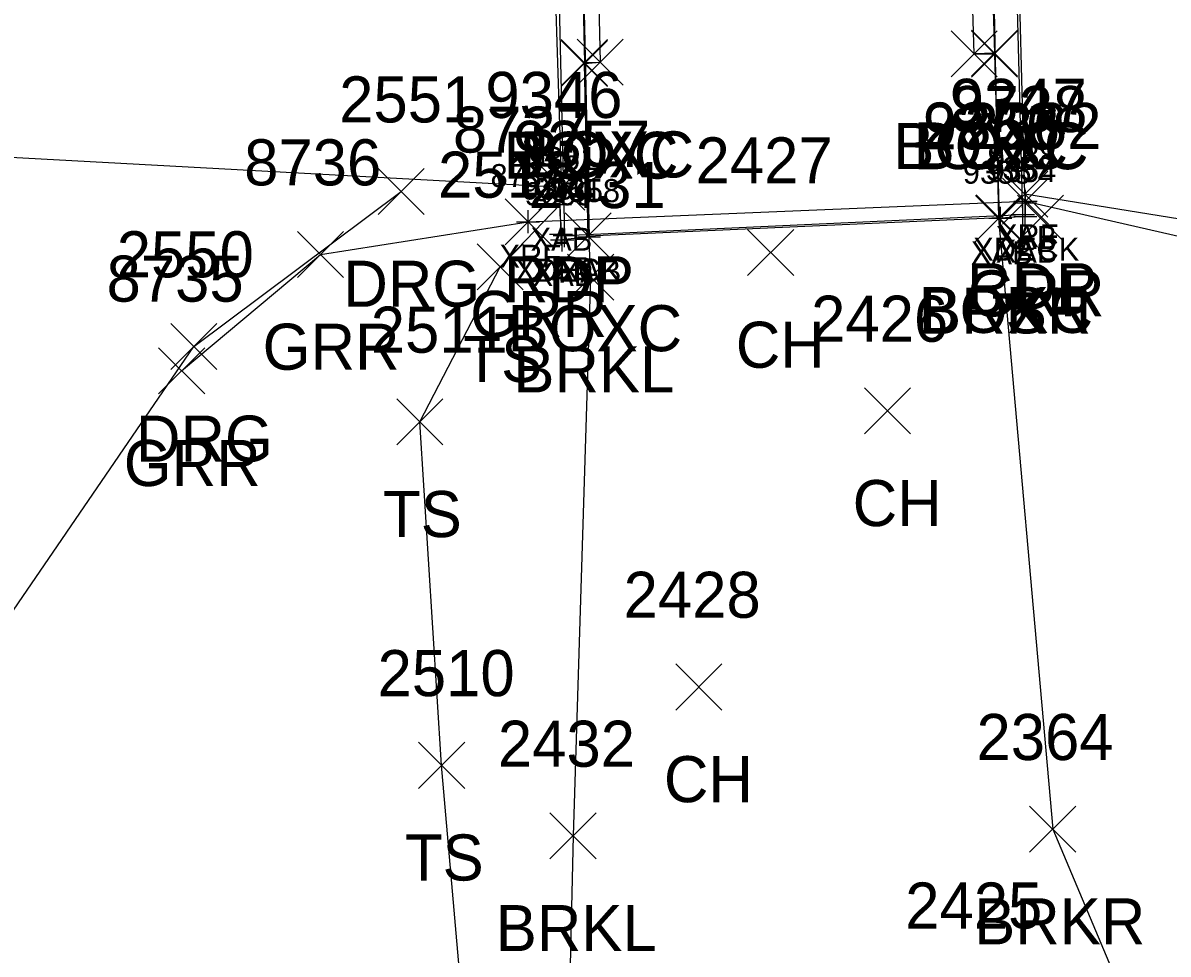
# Model space of a CAD drawing. Extents: x 1482574 to 1485769, y 580696 to 595649.
# Drawn here: x 1484726.03 to 1484775.73, y 582749.39 to 582789.8 of the extents above; entities that cross this region are included whole.
import ezdxf

# ---------------------------------------------------------------- set-up
doc = ezdxf.new("R2010")
doc.units = 0
for name, color, linetype in [('B_A', 7, 'Continuous'), ('B_I', 7, 'Continuous'), ('B_TIC', 7, 'Continuous'), ('BELB', 7, 'Continuous'), ('BR', 7, 'Continuous'), ('BSUBM', 7, 'Continuous'), ('D_A', 7, 'Continuous'), ('D_I', 7, 'Continuous'), ('D_TIC', 7, 'Continuous'), ('DDEFAULT', 7, 'Continuous'), ('L_A', 7, 'Continuous'), ('L_I', 7, 'Continuous'), ('L_TIC', 7, 'Continuous'), ('LAWE', 7, 'Continuous'), ('LELB', 7, 'Continuous'), ('P_A', 7, 'Continuous'), ('P_I', 7, 'Continuous'), ('P_TIC', 7, 'Continuous'), ('PET', 7, 'Continuous'), ('R_A', 7, 'Continuous'), ('R_I', 7, 'Continuous'), ('R_TIC', 7, 'Continuous'), ('RDG', 7, 'Continuous'), ('RGR', 7, 'Continuous')]:
    doc.layers.add(name, color=color, linetype=linetype)

msp = doc.modelspace()

# ---------------------------------------------------------------- linework, layer by layer
at = {"layer": 'B_TIC'}
for p, q in [((1484749.343, 582781.912), (1484749.419, 582781.912)), ((1484769.524, 582781.987), (1484769.6, 582781.987)), ((1484769.54, 582782.059), (1484769.616, 582782.059)), ((1484747.952, 582781.17), (1484748.028, 582781.17)), ((1484768.451, 582781.321), (1484768.527, 582781.321)), ((1484769.425, 582781.479), (1484769.501, 582781.479)), ((1484769.527, 582781.39), (1484769.603, 582781.39)), ((1484749.383, 582780.632), (1484749.459, 582780.632)), ((1484749.432, 582780.383), (1484749.508, 582780.383)), ((1484749.537, 582780.567), (1484749.613, 582780.567)), ((1484750.6, 582780.521), (1484750.676, 582780.521))]:
    msp.add_line(p, q, dxfattribs=at)
for points in [[(1484749.34, 582781.412), (1484749.34, 582782.412)], [(1484769.521, 582781.487), (1484769.521, 582782.487)], [(1484769.537, 582781.559), (1484769.537, 582782.559)], [(1484747.949, 582780.67), (1484747.949, 582781.67)], [(1484748.84, 582781.912), (1484749.84, 582781.912)], [(1484768.448, 582780.821), (1484768.448, 582781.821)], [(1484769.021, 582781.987), (1484770.021, 582781.987)], [(1484769.037, 582782.059), (1484770.037, 582782.059)], [(1484769.422, 582780.979), (1484769.422, 582781.979)], [(1484769.524, 582780.89), (1484769.524, 582781.89)], [(1484747.449, 582781.17), (1484748.449, 582781.17)], [(1484749.38, 582780.132), (1484749.38, 582781.132)], [(1484767.948, 582781.321), (1484768.948, 582781.321)], [(1484768.922, 582781.479), (1484769.922, 582781.479)], [(1484769.024, 582781.39), (1484770.024, 582781.39)], [(1484748.88, 582780.632), (1484749.88, 582780.632)], [(1484749.429, 582779.883), (1484749.429, 582780.883)], [(1484749.534, 582780.067), (1484749.534, 582781.067)], [(1484750.597, 582780.021), (1484750.597, 582781.021)], [(1484748.929, 582780.383), (1484749.929, 582780.383)], [(1484749.034, 582780.567), (1484750.034, 582780.567)], [(1484750.097, 582780.521), (1484751.097, 582780.521)]]:
    msp.add_lwpolyline(points, dxfattribs=at)
at = {"layer": 'BELB'}
for points in [[(1484768.628, 582812.233), (1484767.752, 582812.223), (1484749.668, 582811.416), (1484748.819, 582811.308), (1484749.534, 582780.567), (1484769.422, 582781.479)], [(1484769.422, 582781.479), (1484768.628, 582812.233)]]:
    msp.add_lwpolyline(points, dxfattribs=at)
at = {"layer": 'BR'}
msp.add_lwpolyline([(1484747.949, 582781.17), (1484769.537, 582782.059)], dxfattribs=at)
at = {"layer": 'BSUBM'}
for points in [[(1484750.597, 582780.521), (1484749.429, 582780.383), (1484749.38, 582780.632), (1484749.34, 582781.912)], [(1484769.521, 582781.987), (1484769.524, 582781.39), (1484768.448, 582781.321)], [(1484768.448, 582781.321), (1484768.372, 582781.308)]]:
    msp.add_lwpolyline(points, dxfattribs=at)
at = {"layer": 'D_TIC'}
for points in [[(1484750.082, 582787.09), (1484752.082, 582789.09)], [(1484752.082, 582787.09), (1484750.082, 582789.09)], [(1484750.082, 582787.09), (1484752.082, 582789.09)], [(1484752.082, 582787.09), (1484750.082, 582789.09)], [(1484750.082, 582787.09), (1484752.082, 582789.09)], [(1484752.082, 582787.09), (1484750.082, 582789.09)], [(1484766.306, 582787.454), (1484768.306, 582789.454)], [(1484768.306, 582787.454), (1484766.306, 582789.454)], [(1484767.189, 582787.48), (1484769.189, 582789.48)], [(1484769.189, 582787.48), (1484767.189, 582789.48)], [(1484767.189, 582787.48), (1484769.189, 582789.48)], [(1484769.189, 582787.48), (1484767.189, 582789.48)], [(1484767.189, 582787.447), (1484769.189, 582789.447)], [(1484769.189, 582787.447), (1484767.189, 582789.447)], [(1484749.393, 582787.073), (1484751.393, 582789.073)], [(1484751.393, 582787.073), (1484749.393, 582789.073)], [(1484749.393, 582787.073), (1484751.393, 582789.073)], [(1484751.393, 582787.073), (1484749.393, 582789.073)], [(1484749.393, 582787.04), (1484751.393, 582789.04)], [(1484751.393, 582787.04), (1484749.393, 582789.04)], [(1484749.393, 582787.04), (1484751.393, 582789.04)], [(1484751.393, 582787.04), (1484749.393, 582789.04)], [(1484767.399, 582780.344), (1484769.399, 582782.344)], [(1484769.399, 582780.344), (1484767.399, 582782.344)], [(1484749.561, 582779.55), (1484751.561, 582781.55)], [(1484751.561, 582779.55), (1484749.561, 582781.55)]]:
    msp.add_lwpolyline(points, dxfattribs=at)
at = {"layer": 'DDEFAULT'}
for points in [[(1484767.306, 582788.454), (1484766.584, 582812.384)], [(1484767.46, 582812.424), (1484768.189, 582788.48)], [(1484749.865, 582811.61), (1484750.393, 582788.073)], [(1484750.531, 582811.666), (1484751.082, 582788.09)], [(1484768.399, 582781.344), (1484750.561, 582780.55), (1484750.393, 582788.04), (1484751.082, 582788.09)], [(1484750.393, 582788.04), (1484750.393, 582788.073), (1484751.082, 582788.09)], [(1484768.189, 582788.447), (1484768.189, 582788.48), (1484767.306, 582788.454)], [(1484767.306, 582788.454), (1484768.189, 582788.447)], [(1484768.189, 582788.447), (1484768.399, 582781.344)]]:
    msp.add_lwpolyline(points, dxfattribs=at)
at = {"layer": 'L_TIC'}
for points in [[(1484767.372, 582780.308), (1484769.372, 582782.308)], [(1484769.372, 582780.308), (1484767.372, 582782.308)], [(1484769.193, 582780.325), (1484771.193, 582782.325)], [(1484771.193, 582780.325), (1484769.193, 582782.325)], [(1484757.477, 582778.832), (1484759.477, 582780.832)], [(1484759.477, 582778.832), (1484757.477, 582780.832)], [(1484745.735, 582778.212), (1484747.735, 582780.212)], [(1484747.735, 582778.212), (1484745.735, 582780.212)], [(1484749.666, 582777.762), (1484751.666, 582779.762)], [(1484751.666, 582777.762), (1484749.666, 582779.762)], [(1484762.549, 582771.962), (1484764.549, 582773.962)], [(1484764.549, 582771.962), (1484762.549, 582773.962)], [(1484742.248, 582771.486), (1484744.248, 582773.486)], [(1484744.248, 582771.486), (1484742.248, 582773.486)], [(1484754.357, 582759.983), (1484756.357, 582761.983)], [(1484756.357, 582759.983), (1484754.357, 582761.983)], [(1484743.199, 582756.584), (1484745.199, 582758.584)], [(1484745.199, 582756.584), (1484743.199, 582758.584)], [(1484769.718, 582753.812), (1484771.718, 582755.812)], [(1484771.718, 582753.812), (1484769.718, 582755.812)], [(1484748.901, 582753.52), (1484750.901, 582755.52)], [(1484750.901, 582753.52), (1484748.901, 582755.52)]]:
    msp.add_lwpolyline(points, dxfattribs=at)
at = {"layer": 'LAWE'}
for points in [[(1484767.713, 582812.47), (1484768.372, 582781.308)], [(1484749.905, 582811.656), (1484750.597, 582780.521)], [(1484768.372, 582781.308), (1484770.718, 582754.812), (1484776.506, 582741.079), (1484776.236, 582726.23), (1484788.212, 582705.593), (1484803.018, 582687.716)], [(1484750.666, 582778.762), (1484750.597, 582780.521)], [(1484750.666, 582778.762), (1484749.901, 582754.52), (1484749.429, 582733.976), (1484761.686, 582709.697), (1484783.96, 582697.962), (1484808.759, 582673.126)]]:
    msp.add_lwpolyline(points, dxfattribs=at)
at = {"layer": 'LELB'}
for points in [[(1484746.735, 582779.212), (1484749.34, 582781.912)], [(1484790.905, 582675.449), (1484773.366, 582698.785), (1484759.724, 582708.201), (1484746.568, 582730.426), (1484744.199, 582757.584), (1484743.248, 582772.486), (1484746.735, 582779.212)]]:
    msp.add_lwpolyline(points, dxfattribs=at)
at = {"layer": 'P_TIC'}
for points in [[(1484748.412, 582781.673), (1484750.412, 582783.673)], [(1484750.412, 582781.673), (1484748.412, 582783.673)], [(1484768.511, 582781.371), (1484770.511, 582783.371)], [(1484770.511, 582781.371), (1484768.511, 582783.371)]]:
    msp.add_lwpolyline(points, dxfattribs=at)
at = {"layer": 'PET'}
for points in [[(1484749.412, 582782.673), (1484748.973, 582796.623)], [(1484769.511, 582782.371), (1484769.173, 582795.143)], [(1484720.42, 582784.248), (1484749.412, 582782.673)], [(1484783.044, 582780.189), (1484769.511, 582782.371)]]:
    msp.add_lwpolyline(points, dxfattribs=at)
at = {"layer": 'R_TIC'}
for points in [[(1484741.444, 582781.479), (1484743.444, 582783.479)], [(1484743.444, 582781.479), (1484741.444, 582783.479)], [(1484768.537, 582781.059), (1484770.537, 582783.059)], [(1484770.537, 582781.059), (1484768.537, 582783.059)], [(1484746.949, 582780.17), (1484748.949, 582782.17)], [(1484748.949, 582780.17), (1484746.949, 582782.17)], [(1484737.943, 582778.747), (1484739.943, 582780.747)], [(1484739.943, 582778.747), (1484737.943, 582780.747)], [(1484732.445, 582774.757), (1484734.445, 582776.757)], [(1484734.445, 582774.757), (1484732.445, 582776.757)], [(1484731.916, 582773.701), (1484733.916, 582775.701)], [(1484733.916, 582773.701), (1484731.916, 582775.701)]]:
    msp.add_lwpolyline(points, dxfattribs=at)
at = {"layer": 'RDG'}
msp.add_lwpolyline([(1484637.602, 582775.222), (1484663.724, 582756.745), (1484689.416, 582750.586), (1484720.275, 582756.535), (1484733.445, 582775.757), (1484742.444, 582782.479)], dxfattribs=at)
at = {"layer": 'RGR'}
for points in [[(1484769.537, 582782.059), (1484779.212, 582779.855), (1484800.734, 582773.083), (1484817.765, 582765.462), (1484827.604, 582756.548)], [(1484732.916, 582774.701), (1484738.943, 582779.747), (1484747.949, 582781.17)]]:
    msp.add_lwpolyline(points, dxfattribs=at)

# ---------------------------------------------------------------- texts
at = {"layer": 'B_A'}
for s, p in [('XAB', (1484748.06, 582779.912)), ('XAB', (1484768.241, 582779.987)), ('XRF', (1484768.297, 582780.059)), ('XRF', (1484746.709, 582779.17)), ('XAB', (1484767.168, 582779.321)), ('XDECK', (1484767.265, 582779.479)), ('XAB', (1484768.244, 582779.39)), ('XDECK', (1484747.377, 582778.567)), ('XAB', (1484748.1, 582778.632)), ('XAB', (1484748.149, 582778.383)), ('XAB', (1484749.317, 582778.521))]:
    msp.add_text(s, height=1, dxfattribs=at).set_placement(p)
at = {"layer": 'B_I'}
for s, p in [('9361', (1484747.97, 582783.412)), ('9353', (1484767.891, 582783.487)), ('8738', (1484767.907, 582783.559)), ('8737', (1484746.319, 582782.67)), ('9355', (1484766.818, 582782.821)), ('9352', (1484767.792, 582782.979)), ('9354', (1484767.894, 582782.89)), ('9360', (1484747.683, 582782.132)), ('9359', (1484747.795, 582781.883)), ('9351', (1484748.188, 582782.067)), ('9358', (1484748.967, 582782.021))]:
    msp.add_text(s, height=1, dxfattribs=at).set_placement(p)
at = {"layer": 'D_A'}
for p in [(1484746.889, 582783.073), (1484746.889, 582783.073), (1484747.578, 582783.09), (1484747.578, 582783.09), (1484747.578, 582783.09), (1484763.802, 582783.454), (1484764.685, 582783.48), (1484764.685, 582783.48), (1484764.685, 582783.447), (1484746.889, 582783.04), (1484746.889, 582783.04), (1484764.895, 582776.344), (1484747.057, 582775.55)]:
    msp.add_text('BOXC', height=2, dxfattribs=at).set_placement(p)
at = {"layer": 'D_I'}
for s, p in [('9356', (1484765.084, 582784.344)), ('9357', (1484747.301, 582783.55))]:
    msp.add_text(s, height=2, dxfattribs=at).set_placement(p)
at = {"layer": 'L_A'}
for s, p in [('BRKR', (1484764.963, 582776.308)), ('SH', (1484768.681, 582776.325)), ('CH', (1484756.965, 582774.832)), ('TS', (1484745.144, 582774.212)), ('BRKL', (1484747.312, 582773.762)), ('CH', (1484762.037, 582767.962)), ('TS', (1484741.657, 582767.486)), ('CH', (1484753.845, 582755.983)), ('TS', (1484742.608, 582752.584)), ('BRKR', (1484767.309, 582749.812)), ('BRKL', (1484746.547, 582749.52))]:
    msp.add_text(s, height=2, dxfattribs=at).set_placement(p)
at = {"layer": 'L_I'}
for s, p in [('2363', (1484765.065, 582784.308)), ('2362', (1484766.886, 582784.325)), ('2427', (1484755.217, 582782.832)), ('2512', (1484744.042, 582782.212)), ('2431', (1484747.973, 582781.762)), ('2426', (1484760.234, 582775.962)), ('2511', (1484741.122, 582775.486)), ('2428', (1484752.097, 582763.983)), ('2510', (1484741.419, 582760.584)), ('2364', (1484767.411, 582757.812)), ('2432', (1484746.641, 582757.52)), ('2425', (1484764.318, 582750.499))]:
    msp.add_text(s, height=2, dxfattribs=at).set_placement(p)
at = {"layer": 'P_A'}
for p in [(1484746.9, 582777.673), (1484766.999, 582777.371)]:
    msp.add_text('RDP', height=2, dxfattribs=at).set_placement(p)
at = {"layer": 'P_I'}
for s, p in [('9346', (1484746.097, 582785.673)), ('9347', (1484766.251, 582785.371))]:
    msp.add_text(s, height=2, dxfattribs=at).set_placement(p)
at = {"layer": 'R_A'}
for s, p in [('DRG', (1484739.932, 582777.479)), ('GRR', (1484767.025, 582777.059)), ('GRR', (1484745.437, 582776.17)), ('GRR', (1484736.431, 582774.747)), ('DRG', (1484730.933, 582770.757)), ('GRR', (1484730.404, 582769.701))]:
    msp.add_text(s, height=2, dxfattribs=at).set_placement(p)
at = {"layer": 'R_I'}
for s, p in [('2551', (1484739.751, 582785.479)), ('8738', (1484766.277, 582785.059)), ('8737', (1484744.689, 582784.17)), ('8736', (1484735.628, 582782.747)), ('2550', (1484730.099, 582778.757)), ('8735', (1484729.656, 582777.701))]:
    msp.add_text(s, height=2, dxfattribs=at).set_placement(p)

doc.saveas('drawing.dxf')
